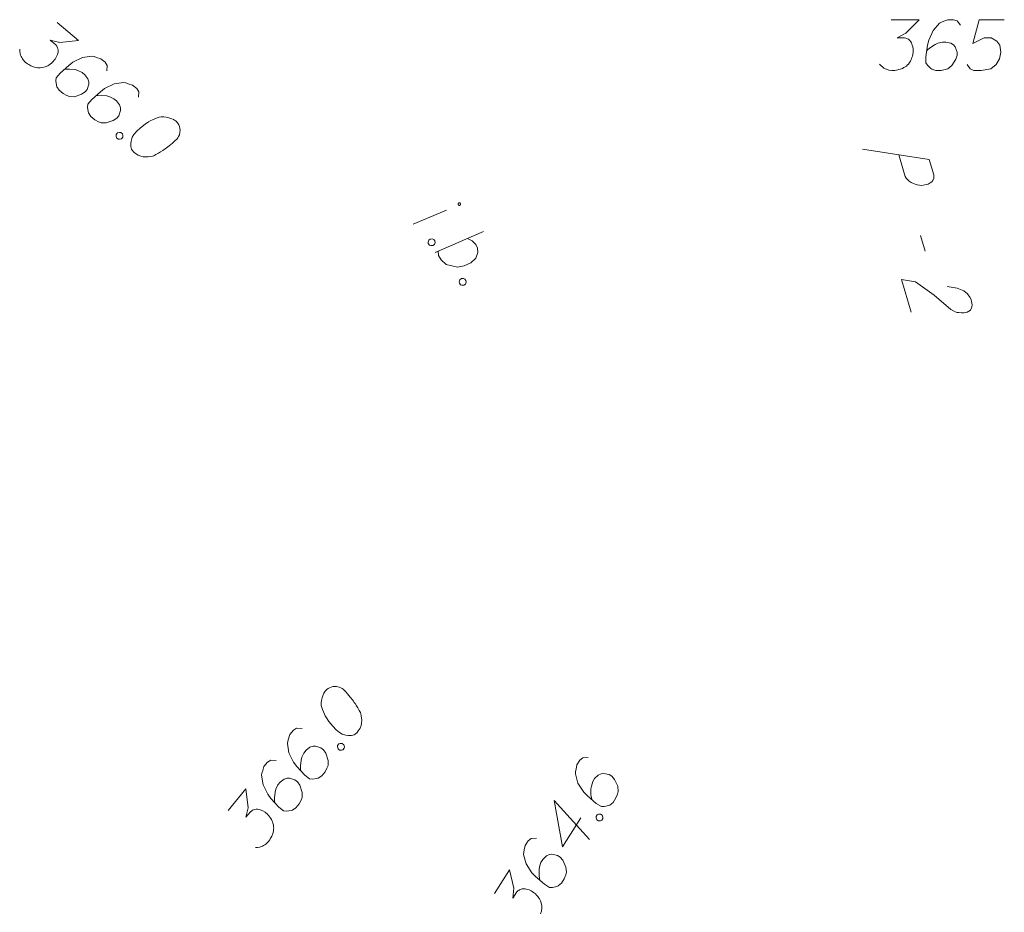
# Model space of a CAD drawing. Header units: metres. Extents: x 5555129 to 5556676, y 5635595 to 5636517.
# Tile 265 of 286: x 5556545 to 5556560, y 5636205 to 5636219. Entities that reach past the tile are written whole.
import ezdxf

# ---------------------------------------------------------------- set-up
doc = ezdxf.new("R2010")
doc.units = ezdxf.units.M
doc.header["$MEASUREMENT"] = 0
doc.linetypes.add('L_0_04', pattern=[1.5, 1, -0.5])
doc.layers.add('#przekroje', color=7, linetype='L_0_04', lineweight=18)
doc.layers.add('#skartowane', color=7, linetype='Continuous', lineweight=18)

# ---------------------------------------------------------------- blocks, each defined once
blk = doc.blocks.new('*U1894')
at = {"layer": '#skartowane', "color": 7, "linetype": 'ByBlock', "lineweight": 18}
blk.add_line((5555436.45, 5636457.256), (5555436.942, 5636457.461), dxfattribs=at)
at = {"layer": '#skartowane', "color": 7, "linetype": 'ByBlock', "lineweight": 18, "flags": 128}
blk.add_lwpolyline([(5555437.145, 5636457.537), (5555437.146, 5636457.538), (5555437.148, 5636457.539), (5555437.149, 5636457.541), (5555437.15, 5636457.543), (5555437.151, 5636457.544), (5555437.151, 5636457.546), (5555437.152, 5636457.548), (5555437.152, 5636457.55), (5555437.152, 5636457.552), (5555437.152, 5636457.554), (5555437.152, 5636457.556), (5555437.151, 5636457.558), (5555437.15, 5636457.56), (5555437.149, 5636457.561), (5555437.148, 5636457.563), (5555437.147, 5636457.564), (5555437.145, 5636457.566), (5555437.144, 5636457.567), (5555437.142, 5636457.568), (5555437.14, 5636457.569), (5555437.139, 5636457.569), (5555437.137, 5636457.57), (5555437.135, 5636457.57), (5555437.133, 5636457.57), (5555437.131, 5636457.57), (5555437.129, 5636457.57), (5555437.127, 5636457.569), (5555437.125, 5636457.568), (5555437.123, 5636457.567), (5555437.122, 5636457.566), (5555437.12, 5636457.565), (5555437.119, 5636457.563), (5555437.118, 5636457.562), (5555437.117, 5636457.56), (5555437.116, 5636457.558), (5555437.115, 5636457.556), (5555437.115, 5636457.555), (5555437.115, 5636457.553), (5555437.115, 5636457.551), (5555437.115, 5636457.549), (5555437.115, 5636457.547), (5555437.116, 5636457.545), (5555437.117, 5636457.543), (5555437.118, 5636457.541), (5555437.119, 5636457.54), (5555437.12, 5636457.538), (5555437.121, 5636457.537), (5555437.123, 5636457.536), (5555437.125, 5636457.535), (5555437.126, 5636457.534), (5555437.128, 5636457.533), (5555437.13, 5636457.533), (5555437.132, 5636457.533), (5555437.134, 5636457.533), (5555437.136, 5636457.533), (5555437.138, 5636457.533), (5555437.14, 5636457.534), (5555437.142, 5636457.535), (5555437.143, 5636457.536), (5555437.145, 5636457.537)], dxfattribs=at)
blk = doc.blocks.new('*U1895')
at = {"layer": '#skartowane', "color": 7, "linetype": 'ByBlock', "lineweight": 18}
blk.add_line((5555436.777, 5636456.838), (5555437.488, 5636457.146), dxfattribs=at)
at = {"layer": '#skartowane', "color": 7, "linetype": 'ByBlock', "lineweight": 18, "flags": 128}
blk.add_lwpolyline([(5555437.253, 5636457.045), (5555437.324, 5636457.011), (5555437.376, 5636456.954), (5555437.403, 5636456.9), (5555437.408, 5636456.836), (5555437.377, 5636456.752), (5555437.301, 5636456.685), (5555437.203, 5636456.638), (5555437.104, 5636456.621), (5555436.94, 5636456.658), (5555436.864, 5636456.726), (5555436.826, 5636456.794), (5555436.822, 5636456.857)], dxfattribs=at)

msp = doc.modelspace()

# ---------------------------------------------------------------- linework, layer by layer
at = {"layer": '#przekroje', "color": 7, "linetype": 'Continuous'}
msp.add_line((5556558.51585, 5636215.39283), (5556558.58376, 5636215.16502), dxfattribs=at)
at = {"layer": '#przekroje', "color": 7, "linetype": 'Continuous', "flags": 128}
for points in [[(5556557.66123, 5636216.67215), (5556558.6463, 5636216.51808), (5556558.71421, 5636216.29027), (5556558.7163, 5636216.25828), (5556558.71375, 5636216.24223), (5556558.70116, 5636216.20983), (5556558.68554, 5636216.18803), (5556558.66095, 5636216.17128), (5556558.62895, 5636216.15441), (5556558.58084, 5636216.14238), (5556558.53843, 5636216.13581), (5556558.50011, 5636216.14013), (5556558.46921, 5636216.14456), (5556558.43672, 5636216.15434), (5556558.41162, 5636216.16432), (5556558.37754, 5636216.17943), (5556558.34917, 5636216.2), (5556558.32977, 5636216.21544), (5556558.3072, 5636216.24156), (5556558.29204, 5636216.2678), (5556558.1973, 5636216.58561)], [(5556558.91039, 5636214.64005), (5556559.05755, 5636214.6175), (5556559.15818, 5636214.57758), (5556559.20913, 5636214.53089), (5556559.24527, 5636214.48388), (5556559.26373, 5636214.44696), (5556559.27161, 5636214.42052), (5556559.27844, 5636214.3726), (5556559.27325, 5636214.34041), (5556559.2707, 5636214.32436), (5556559.25812, 5636214.29196), (5556559.23353, 5636214.27521), (5556559.20736, 5636214.2638), (5556559.18698, 5636214.25793), (5556559.15924, 5636214.25177), (5556559.12252, 5636214.25074), (5556559.08432, 5636214.25506), (5556559.06069, 5636214.2597), (5556559.0282, 5636214.26947), (5556558.99412, 5636214.28458), (5556558.96745, 5636214.29982), (5556558.71931, 5636214.51191), (5556558.44513, 5636214.71251), (5556558.23601, 5636214.7441), (5556558.37971, 5636214.26204)]]:
    msp.add_lwpolyline(points, dxfattribs=at)
at = {"layer": '#skartowane', "color": 7, "linetype": 'Continuous', "lineweight": 18, "flags": 128}
for points in [[(5556545.76247, 5636218.54226), (5556546.08064, 5636218.27838), (5556545.80244, 5636218.24827), (5556545.66095, 5636218.28117), (5556545.74276, 5636218.21331), (5556545.7572, 5636218.19372), (5556545.7625, 5636218.1816), (5556545.76785, 5636218.16955), (5556545.77314, 5636218.15743), (5556545.78004, 5636218.12875), (5556545.77779, 5636218.10754), (5556545.7756, 5636218.0864), (5556545.76884, 5636218.06893), (5556545.75158, 5636218.02961), (5556545.73347, 5636217.9986), (5556545.72213, 5636217.98493), (5556545.70705, 5636217.96674), (5556545.67992, 5636217.94321), (5556545.66026, 5636217.92883), (5556545.64067, 5636217.91439), (5556545.62481, 5636217.90459), (5556545.61276, 5636217.89924), (5556545.60064, 5636217.89395), (5556545.58859, 5636217.8886), (5556545.56816, 5636217.88246), (5556545.53941, 5636217.87562), (5556545.51453, 5636217.8733), (5556545.4979, 5636217.87175), (5556545.47669, 5636217.874), (5556545.45555, 5636217.87619), (5556545.42983, 5636217.88218), (5556545.41694, 5636217.88513), (5556545.37755, 5636217.90246), (5556545.34654, 5636217.92057), (5556545.32456, 5636217.93107), (5556545.29278, 5636217.95743), (5556545.26021, 5636217.99216), (5556545.25028, 5636218.00801), (5556545.24048, 5636218.02387), (5556545.23055, 5636218.03972), (5556545.22449, 5636218.06009), (5556545.21836, 5636218.08052), (5556545.21074, 5636218.11752), (5556545.21215, 5636218.14704)], [(5556558.08405, 5636218.58422), (5556558.49741, 5636218.58422), (5556558.3025, 5636218.38345), (5556558.17259, 5636218.31844), (5556558.27888, 5636218.31844), (5556558.3025, 5636218.31259), (5556558.31431, 5636218.30663), (5556558.32612, 5636218.30077), (5556558.33793, 5636218.29482), (5556558.36155, 5636218.27715), (5556558.37336, 5636218.25939), (5556558.38517, 5636218.24172), (5556558.39112, 5636218.22396), (5556558.40293, 5636218.18267), (5556558.40879, 5636218.14724), (5556558.40879, 5636218.12948), (5556558.40879, 5636218.10586), (5556558.40293, 5636218.07043), (5556558.39698, 5636218.04681), (5556558.39112, 5636218.02319), (5556558.38517, 5636218.00552), (5556558.37931, 5636217.99371), (5556558.37336, 5636217.9819), (5556558.3675, 5636217.97009), (5556558.35569, 5636217.95233), (5556558.33793, 5636217.9287), (5556558.32026, 5636217.91103), (5556558.30845, 5636217.89922), (5556558.29069, 5636217.88741), (5556558.27302, 5636217.8756), (5556558.2494, 5636217.86379), (5556558.23759, 5636217.85784), (5556558.19621, 5636217.84603), (5556558.16078, 5636217.84017), (5556558.13715, 5636217.83422), (5556558.09586, 5636217.83422), (5556558.04862, 5636217.84017), (5556558.03086, 5636217.84603), (5556558.01319, 5636217.85198), (5556557.99543, 5636217.85784), (5556557.97776, 5636217.86965), (5556557.96, 5636217.88146), (5556557.93052, 5636217.90508), (5556557.91276, 5636217.9287)], [(5556559.1056, 5636218.50155), (5556559.05836, 5636218.56646), (5556559.00526, 5636218.58422), (5556558.92259, 5636218.58422), (5556558.86353, 5636218.5606), (5556558.8281, 5636218.54879), (5556558.79853, 5636218.53103), (5556558.70405, 5636218.42474), (5556558.63914, 5636218.28301), (5556558.62138, 5636218.20629), (5556558.59776, 5636218.035), (5556558.59776, 5636217.94647), (5556558.62138, 5636217.91103), (5556558.66862, 5636217.86379), (5556558.68638, 5636217.85198), (5556558.74543, 5636217.83422), (5556558.82215, 5636217.83422), (5556558.8812, 5636217.84603), (5556558.92259, 5636217.85784), (5556558.98164, 5636217.90508), (5556559.04069, 5636217.99957), (5556559.05836, 5636218.05862), (5556559.05836, 5636218.10586), (5556559.02888, 5636218.18267), (5556559.00526, 5636218.21215), (5556558.96388, 5636218.23577), (5556558.89301, 5636218.25353), (5556558.83991, 5636218.25353), (5556558.77491, 5636218.23577), (5556558.73362, 5636218.2181), (5556558.66276, 5636218.17086), (5556558.62733, 5636218.14129), (5556558.60957, 5636218.12362)], [(5556559.75517, 5636218.58422), (5556559.3831, 5636218.58422), (5556559.28861, 5636218.22991), (5556559.45991, 5636218.31844), (5556559.56025, 5636218.31844), (5556559.64292, 5636218.26534), (5556559.69016, 5636218.20629), (5556559.70197, 5636218.10586), (5556559.6843, 5636218.00552), (5556559.63706, 5636217.92285), (5556559.55439, 5636217.85784), (5556559.41267, 5636217.83422), (5556559.30637, 5636217.83422), (5556559.25318, 5636217.85784), (5556559.20594, 5636217.92285)], [(5556546.496, 5636217.82649), (5556546.50107, 5636217.90661), (5556546.47154, 5636217.95418), (5556546.40791, 5636218.00696), (5556546.34737, 5636218.02647), (5556546.31256, 5636218.04), (5556546.27846, 5636218.04521), (5556546.13788, 5636218.02371), (5556545.99745, 5636217.95606), (5556545.9348, 5636217.90834), (5556545.80726, 5636217.79157), (5556545.75075, 5636217.72342), (5556545.74631, 5636217.68107), (5556545.75251, 5636217.61455), (5556545.75865, 5636217.59412), (5556545.79276, 5636217.54276), (5556545.85182, 5636217.49378), (5556545.90481, 5636217.46517), (5556545.9442, 5636217.44785), (5556546.01981, 5636217.44651), (5556546.12558, 5636217.48154), (5556546.17688, 5636217.51571), (5556546.20704, 5636217.55207), (5556546.23338, 5636217.63002), (5556546.23402, 5636217.66779), (5556546.21724, 5636217.71239), (5556546.17404, 5636217.77129), (5556546.13317, 5636217.80519), (5556546.07179, 5636217.83302), (5556546.02873, 5636217.84578), (5556545.94403, 5636217.85465), (5556545.89788, 5636217.85451), (5556545.87293, 5636217.85224)], [(5556546.96413, 5636217.43824), (5556546.96921, 5636217.51836), (5556546.93967, 5636217.56593), (5556546.87604, 5636217.6187), (5556546.81551, 5636217.63822), (5556546.7807, 5636217.65175), (5556546.7466, 5636217.65695), (5556546.60601, 5636217.63545), (5556546.46558, 5636217.5678), (5556546.40293, 5636217.52009), (5556546.2754, 5636217.40332), (5556546.21888, 5636217.33517), (5556546.21444, 5636217.29282), (5556546.22065, 5636217.2263), (5556546.22678, 5636217.20587), (5556546.26089, 5636217.1545), (5556546.31995, 5636217.10553), (5556546.37294, 5636217.07692), (5556546.41233, 5636217.05959), (5556546.48794, 5636217.05826), (5556546.59371, 5636217.09329), (5556546.64501, 5636217.12746), (5556546.67517, 5636217.16382), (5556546.70151, 5636217.24177), (5556546.70215, 5636217.27954), (5556546.68538, 5636217.32413), (5556546.64217, 5636217.38304), (5556546.6013, 5636217.41694), (5556546.53993, 5636217.44477), (5556546.49687, 5636217.45752), (5556546.41216, 5636217.4664), (5556546.36601, 5636217.46625), (5556546.34106, 5636217.46399)], [(5556547.5214, 5636217.08346), (5556547.51231, 5636217.091), (5556547.48124, 5636217.10904), (5556547.45932, 5636217.1196), (5556547.44192, 5636217.1263), (5556547.41162, 5636217.13609), (5556547.37307, 5636217.14511), (5556547.33904, 5636217.15026), (5556547.3012, 5636217.15095), (5556547.27252, 5636217.14405), (5556547.24003, 5636217.1327), (5556547.20755, 5636217.12122), (5556547.17126, 5636217.10528), (5556547.14709, 5636217.09464), (5556547.11538, 5636217.07491), (5556547.06408, 5636217.04074), (5556546.99389, 5636216.98393), (5556546.93957, 5636216.93693), (5556546.89807, 5636216.88689), (5556546.87249, 5636216.84673), (5556546.85678, 5636216.79078), (5556546.8515, 5636216.75674), (5556546.85164, 5636216.71059), (5556546.86384, 5636216.66979), (5556546.8737, 5636216.654), (5556546.89717, 5636216.6268), (5556546.91993, 5636216.60792), (5556546.96009, 5636216.58234), (5556546.99941, 5636216.56508), (5556547.03346, 5636216.5598), (5556547.08412, 5636216.5562), (5556547.10907, 5636216.55846), (5556547.14233, 5636216.56157), (5556547.17101, 5636216.56847), (5556547.19144, 5636216.5746), (5556547.21935, 5636216.58975), (5556547.23147, 5636216.59504), (5556547.25943, 5636216.61027), (5556547.29114, 5636216.63), (5556547.32285, 5636216.64973), (5556547.34244, 5636216.66417), (5556547.3583, 5636216.67397), (5556547.37789, 5636216.68841), (5556547.42094, 5636216.72182), (5556547.44434, 5636216.74071), (5556547.46773, 5636216.75973), (5556547.49867, 5636216.78771), (5556547.53713, 5636216.82492), (5556547.54841, 5636216.83852), (5556547.55898, 5636216.86044), (5556547.56948, 5636216.88242), (5556547.5785, 5636216.92097), (5556547.5799, 5636216.95049), (5556547.57764, 5636216.97544), (5556547.57074, 5636217.00412), (5556547.5601, 5636217.02829), (5556547.55023, 5636217.04421), (5556547.54037, 5636217.06), (5556547.5214, 5636217.08346)], [(5556546.70675, 5636216.91521), (5556546.72951, 5636216.89633), (5556546.73557, 5636216.87596), (5556546.73416, 5636216.84644), (5556546.71528, 5636216.82368), (5556546.68653, 5636216.81684), (5556546.66539, 5636216.81903), (5556546.64263, 5636216.8379), (5556546.63657, 5636216.85827), (5556546.63798, 5636216.88779), (5556546.65686, 5636216.91056), (5556546.68561, 5636216.9174), (5556546.70675, 5636216.91521)], [(5556551.32587, 5636215.3372), (5556551.34409, 5636215.31391), (5556551.34568, 5636215.29272), (5556551.33802, 5636215.26417), (5556551.31473, 5636215.24595), (5556551.28518, 5636215.24538), (5556551.26499, 5636215.25202), (5556551.24677, 5636215.27531), (5556551.24518, 5636215.2965), (5556551.25284, 5636215.32504), (5556551.27613, 5636215.34327), (5556551.30567, 5636215.34384), (5556551.32587, 5636215.3372)], [(5556551.78439, 5636214.75123), (5556551.80262, 5636214.72794), (5556551.8042, 5636214.70675), (5556551.79655, 5636214.6782), (5556551.77326, 5636214.65998), (5556551.74371, 5636214.65941), (5556551.72352, 5636214.66605), (5556551.7053, 5636214.68934), (5556551.70371, 5636214.71053), (5556551.71137, 5636214.73907), (5556551.73466, 5636214.7573), (5556551.7642, 5636214.75787), (5556551.78439, 5636214.75123)], [(5556549.73092, 5636208.67127), (5556549.72348, 5636208.6621), (5556549.70577, 5636208.63084), (5556549.69543, 5636208.60881), (5556549.68891, 5636208.59134), (5556549.67945, 5636208.56093), (5556549.67084, 5636208.52229), (5556549.66605, 5636208.48821), (5556549.66575, 5636208.45036), (5556549.67295, 5636208.42176), (5556549.68464, 5636208.38939), (5556549.69647, 5636208.35703), (5556549.71278, 5636208.32091), (5556549.72368, 5636208.29685), (5556549.74374, 5636208.26536), (5556549.77845, 5636208.21442), (5556549.83599, 5636208.14483), (5556549.88357, 5636208.091), (5556549.93403, 5636208.05004), (5556549.97446, 5636208.02488), (5556550.03058, 5636208.00975), (5556550.06467, 5636208.00484), (5556550.11082, 5636208.00546), (5556550.15149, 5636208.01809), (5556550.16717, 5636208.02811), (5556550.19412, 5636208.05187), (5556550.21276, 5636208.07483), (5556550.23791, 5636208.11526), (5556550.25477, 5636208.15476), (5556550.25969, 5636208.18885), (5556550.26275, 5636208.23955), (5556550.26022, 5636208.26447), (5556550.25677, 5636208.2977), (5556550.24957, 5636208.3263), (5556550.24322, 5636208.34667), (5556550.22778, 5636208.37442), (5556550.22236, 5636208.38648), (5556550.20684, 5636208.41429), (5556550.18678, 5636208.44579), (5556550.16672, 5636208.47729), (5556550.15207, 5636208.49672), (5556550.1421, 5636208.51248), (5556550.12745, 5636208.53192), (5556550.0936, 5636208.57461), (5556550.07446, 5636208.59781), (5556550.0552, 5636208.621), (5556550.02689, 5636208.65164), (5556549.98928, 5636208.68971), (5556549.97557, 5636208.70085), (5556549.95353, 5636208.71119), (5556549.93144, 5636208.72145), (5556549.8928, 5636208.73007), (5556549.86327, 5636208.73116), (5556549.83834, 5636208.72864), (5556549.80974, 5636208.72144), (5556549.78568, 5636208.71054), (5556549.76987, 5636208.7005), (5556549.75418, 5636208.69048), (5556549.73092, 5636208.67127)], [(5556549.38203, 5636208.11029), (5556549.30186, 5636208.11453), (5556549.2546, 5636208.08449), (5556549.2025, 5636208.02031), (5556549.18362, 5636207.95957), (5556549.17046, 5636207.92462), (5556549.16561, 5636207.89047), (5556549.18859, 5636207.75012), (5556549.25771, 5636207.6104), (5556549.30608, 5636207.54826), (5556549.42419, 5636207.42196), (5556549.49292, 5636207.36617), (5556549.53532, 5636207.36218), (5556549.60177, 5636207.36908), (5556549.62213, 5636207.37543), (5556549.67314, 5636207.41008), (5556549.72149, 5636207.46964), (5556549.74954, 5636207.52294), (5556549.76645, 5636207.56251), (5556549.76699, 5636207.63813), (5556549.73085, 5636207.74352), (5556549.69614, 5636207.79446), (5556549.65946, 5636207.82423), (5556549.58125, 5636207.84976), (5556549.54347, 5636207.85), (5556549.49905, 5636207.83275), (5556549.4406, 5636207.78893), (5556549.40714, 5636207.74771), (5556549.37996, 5636207.68604), (5556549.36765, 5636207.64285), (5556549.35967, 5636207.55806), (5556549.3603, 5636207.51191), (5556549.36282, 5636207.48699)], [(5556549.90773, 5636207.85842), (5556549.92637, 5636207.88138), (5556549.94667, 5636207.88766), (5556549.97621, 5636207.88656), (5556549.99917, 5636207.86792), (5556550.00631, 5636207.83925), (5556550.00434, 5636207.81808), (5556549.98571, 5636207.79512), (5556549.9654, 5636207.78885), (5556549.93587, 5636207.78995), (5556549.91291, 5636207.80858), (5556549.90576, 5636207.83726), (5556549.90773, 5636207.85842)], [(5556548.99872, 5636207.6381), (5556548.91855, 5636207.64234), (5556548.87129, 5636207.6123), (5556548.81919, 5636207.54812), (5556548.80031, 5636207.48738), (5556548.78715, 5636207.45243), (5556548.7823, 5636207.41828), (5556548.80528, 5636207.27793), (5556548.8744, 5636207.13821), (5556548.92277, 5636207.07607), (5556549.04088, 5636206.94977), (5556549.10962, 5636206.89398), (5556549.15201, 5636206.88999), (5556549.21846, 5636206.89689), (5556549.23883, 5636206.90324), (5556549.28983, 5636206.93789), (5556549.33819, 5636206.99745), (5556549.36623, 5636207.05074), (5556549.38314, 5636207.09032), (5556549.38368, 5636207.16594), (5556549.34755, 5636207.27133), (5556549.31283, 5636207.32227), (5556549.27616, 5636207.35204), (5556549.19794, 5636207.37757), (5556549.16017, 5636207.37781), (5556549.11575, 5636207.36056), (5556549.0573, 5636207.31674), (5556549.02383, 5636207.27551), (5556548.99665, 5636207.21385), (5556548.98435, 5636207.17066), (5556548.97636, 5636207.08587), (5556548.97699, 5636207.03972), (5556548.97952, 5636207.0148)], [(5556553.60988, 5636207.68221), (5556553.52973, 5636207.67747), (5556553.48613, 5636207.64234), (5556553.44152, 5636207.57274), (5556553.42954, 5636207.51028), (5556553.42037, 5636207.47407), (5556553.41936, 5636207.43959), (5556553.45787, 5636207.30269), (5556553.54217, 5636207.17157), (5556553.59718, 5636207.11522), (5556553.72865, 5636207.0029), (5556553.80319, 5636206.95513), (5556553.84577, 5636206.9559), (5556553.91103, 5636206.97018), (5556553.93056, 5636206.97876), (5556553.97737, 5636207.0189), (5556554.01877, 5636207.08349), (5556554.04069, 5636207.13958), (5556554.05308, 5636207.18079), (5556554.04517, 5636207.256), (5556553.99748, 5636207.3567), (5556553.9573, 5636207.40344), (5556553.91753, 5636207.42893), (5556553.83695, 5636207.44556), (5556553.79938, 5636207.44158), (5556553.75717, 5636207.41948), (5556553.70398, 5636207.36941), (5556553.67533, 5636207.3247), (5556553.6552, 5636207.26039), (5556553.6478, 5636207.21609), (5556553.64934, 5636207.13094), (5556553.65512, 5636207.08515), (5556553.66041, 5636207.06066)], [(5556548.29071, 5636206.89709), (5556548.55123, 5636207.21802), (5556548.58426, 5636206.94015), (5556548.55285, 5636206.79832), (5556548.61984, 5636206.88084), (5556548.63928, 5636206.89549), (5556548.65134, 5636206.90091), (5556548.66333, 5636206.90638), (5556548.6754, 5636206.9118), (5556548.704, 5636206.919), (5556548.72524, 5636206.91698), (5556548.7464, 5636206.91501), (5556548.76394, 5636206.90844), (5556548.80344, 5636206.89158), (5556548.83464, 5636206.8738), (5556548.84843, 5636206.86261), (5556548.86677, 5636206.84772), (5556548.89058, 5636206.82084), (5556548.90517, 5636206.80134), (5556548.91982, 5636206.7819), (5556548.92979, 5636206.76614), (5556548.93526, 5636206.75415), (5556548.94068, 5636206.74209), (5556548.94616, 5636206.73009), (5556548.9525, 5636206.70973), (5556548.95965, 5636206.68105), (5556548.96223, 5636206.6562), (5556548.96396, 5636206.63959), (5556548.96193, 5636206.61835), (5556548.95997, 5636206.59719), (5556548.95425, 5636206.57141), (5556548.95143, 5636206.55849), (5556548.93451, 5636206.51892), (5556548.91673, 5636206.48772), (5556548.90647, 5636206.46563), (5556548.88044, 5636206.43357), (5556548.84605, 5636206.40064), (5556548.83031, 5636206.39055), (5556548.81455, 5636206.38058), (5556548.79881, 5636206.37048), (5556548.7785, 5636206.36421), (5556548.75814, 5636206.35786), (5556548.72122, 5636206.34986), (5556548.69169, 5636206.35095)], [(5556553.5015, 5636206.79083), (5556553.22747, 5636206.36326), (5556553.10376, 5636207.04574), (5556553.62687, 5636206.47201)], [(5556553.72391, 5636206.80955), (5556553.73987, 5636206.83445), (5556553.75935, 5636206.84295), (5556553.78882, 5636206.84516), (5556553.81372, 5636206.8292), (5556553.82402, 5636206.8015), (5556553.82443, 5636206.78025), (5556553.80847, 5636206.75536), (5556553.78899, 5636206.74685), (5556553.75952, 5636206.74464), (5556553.73463, 5636206.7606), (5556553.72432, 5636206.7883), (5556553.72391, 5636206.80955)], [(5556552.8452, 5636206.48908), (5556552.76506, 5636206.48433), (5556552.72145, 5636206.44921), (5556552.67684, 5636206.3796), (5556552.66487, 5636206.31714), (5556552.65569, 5636206.28094), (5556552.65469, 5636206.24646), (5556552.6932, 5636206.10956), (5556552.77749, 5636205.97843), (5556552.8325, 5636205.92208), (5556552.96398, 5636205.80977), (5556553.03851, 5636205.762), (5556553.08109, 5636205.76276), (5556553.14635, 5636205.77705), (5556553.16588, 5636205.78563), (5556553.2127, 5636205.82576), (5556553.2541, 5636205.89035), (5556553.27602, 5636205.94644), (5556553.2884, 5636205.98766), (5556553.28049, 5636206.06287), (5556553.23281, 5636206.16356), (5556553.19262, 5636206.2103), (5556553.15285, 5636206.2358), (5556553.07227, 5636206.25242), (5556553.03471, 5636206.24844), (5556552.99249, 5636206.22635), (5556552.9393, 5636206.17627), (5556552.91065, 5636206.13156), (5556552.89053, 5636206.06725), (5556552.88312, 5636206.02296), (5556552.88466, 5636205.9378), (5556552.89044, 5636205.89202), (5556552.89573, 5636205.86753)], [(5556552.22438, 5636205.67362), (5556552.44742, 5636206.02164), (5556552.51129, 5636205.7492), (5556552.49592, 5636205.60475), (5556552.55327, 5636205.69424), (5556552.57095, 5636205.71096), (5556552.58233, 5636205.7177), (5556552.59364, 5636205.72448), (5556552.60502, 5636205.73121), (5556552.63264, 5636205.74156), (5556552.65397, 5636205.74192), (5556552.67522, 5636205.74233), (5556552.69338, 5636205.73776), (5556552.73452, 5636205.72542), (5556552.76751, 5636205.71124), (5556552.78246, 5636205.70165), (5556552.80235, 5636205.68891), (5556552.82902, 5636205.66486), (5556552.8457, 5636205.6471), (5556552.86242, 5636205.62942), (5556552.87409, 5636205.61488), (5556552.88087, 5636205.60357), (5556552.8876, 5636205.59219), (5556552.89438, 5636205.58088), (5556552.90296, 5636205.56136), (5556552.91327, 5636205.53366), (5556552.91861, 5636205.50925), (5556552.92218, 5636205.49293), (5556552.92254, 5636205.4716), (5556552.92295, 5636205.45035), (5556552.92015, 5636205.42409), (5556552.91878, 5636205.41094), (5556552.9064, 5636205.36973)]]:
    msp.add_lwpolyline(points, dxfattribs=at)

# ---------------------------------------------------------------- block references
at = {"layer": '#skartowane', "color": 7, "linetype": 'Continuous', "lineweight": 18}
for name in ['*U1894', '*U1895']:
    msp.add_blockref(name, (1114.57154, -241.69257), dxfattribs=at)

doc.saveas('drawing.dxf')
